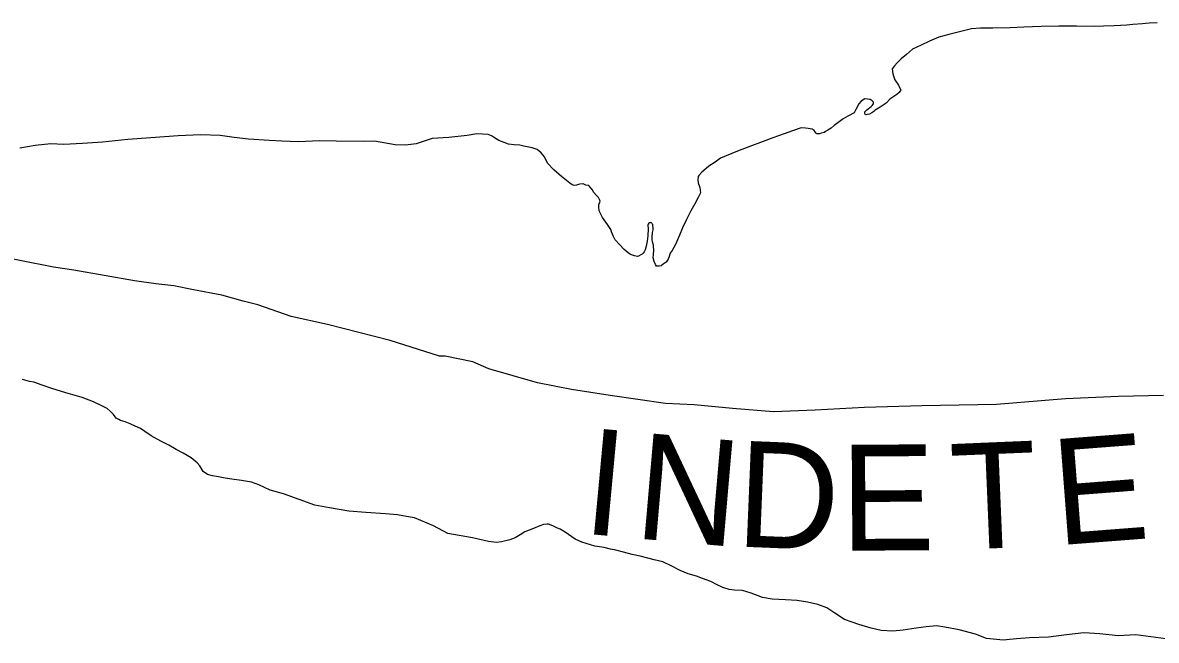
# Model space of a CAD drawing. Extents: x -939622 to -934222, y 1383701 to 1385301.
# Drawn here: x -935756.64 to -935743.08, y 1383960.68 to 1383968.07 of the extents above; entities that cross this region are included whole.
import ezdxf

# ---------------------------------------------------------------- set-up
doc = ezdxf.new("R2010")
doc.units = 0
doc.layers.add('Level 3', color=7, linetype='Continuous')
doc.layers.add('Level 9', color=7, linetype='Continuous')

msp = doc.modelspace()

# ---------------------------------------------------------------- linework, layer by layer
at = {"layer": 'Level 3'}
for points in [[(-935751.655, 1383964.08), (-935752.245, 1383964.268), (-935752.995, 1383964.457), (-935753.431, 1383964.555), (-935753.83, 1383964.691), (-935754.006, 1383964.735), (-935754.261, 1383964.807), (-935754.6, 1383964.874), (-935754.836, 1383964.92), (-935755.05, 1383964.944), (-935755.307, 1383964.981), (-935756.03, 1383965.108), (-935756.274, 1383965.142), (-935756.677, 1383965.224), (-935756.986, 1383965.282), (-935757.242, 1383965.322), (-935757.493, 1383965.353), (-935757.752, 1383965.387), (-935757.958, 1383965.423), (-935758.233, 1383965.465), (-935758.551, 1383965.532), (-935758.799, 1383965.575), (-935759.042, 1383965.618)], [(-935742.993, 1383963.608), (-935743.532, 1383963.596), (-935744.167, 1383963.568), (-935744.992, 1383963.501), (-935745.886, 1383963.485), (-935746.572, 1383963.464), (-935747.162, 1383963.434), (-935747.659, 1383963.412), (-935748.153, 1383963.454), (-935748.611, 1383963.496), (-935748.953, 1383963.511), (-935749.615, 1383963.608), (-935750.077, 1383963.681), (-935750.486, 1383963.759), (-935751.066, 1383963.929), (-935751.259, 1383964.011), (-935751.589, 1383964.077), (-935751.655, 1383964.08)]]:
    msp.add_lwpolyline(points, dxfattribs=at)
at = {"layer": 'Level 9'}
for points in [[(-935743.069, 1383968.068), (-935743.168, 1383968.064), (-935743.246, 1383968.054), (-935743.362, 1383968.046), (-935743.434, 1383968.04), (-935743.587, 1383968.03), (-935743.713, 1383968.027), (-935743.82, 1383968.023), (-935744.037, 1383968.028), (-935744.247, 1383968.028), (-935744.46, 1383968.024), (-935744.666, 1383968.015), (-935744.831, 1383968.005), (-935745.038, 1383968.004), (-935745.185, 1383968.004), (-935745.292, 1383967.993), (-935745.405, 1383967.967), (-935745.565, 1383967.927), (-935745.684, 1383967.894), (-935745.793, 1383967.847), (-935745.893, 1383967.801), (-935745.999, 1383967.751), (-935746.068, 1383967.687), (-935746.132, 1383967.636), (-935746.181, 1383967.589), (-935746.215, 1383967.551), (-935746.24, 1383967.514), (-935746.235, 1383967.457), (-935746.208, 1383967.383), (-935746.172, 1383967.333), (-935746.166, 1383967.319), (-935746.156, 1383967.301), (-935746.139, 1383967.266), (-935746.156, 1383967.232), (-935746.185, 1383967.209), (-935746.269, 1383967.154), (-935746.312, 1383967.107), (-935746.359, 1383967.072), (-935746.385, 1383967.056), (-935746.444, 1383967.02), (-935746.461, 1383967.007), (-935746.484, 1383966.991), (-935746.514, 1383966.975), (-935746.543, 1383966.968), (-935746.558, 1383966.967), (-935746.561, 1383966.967), (-935746.568, 1383966.982), (-935746.569, 1383967.003), (-935746.543, 1383967.025), (-935746.494, 1383967.066), (-935746.479, 1383967.079), (-935746.465, 1383967.098), (-935746.466, 1383967.119), (-935746.479, 1383967.133), (-935746.503, 1383967.15), (-935746.567, 1383967.156), (-935746.61, 1383967.13), (-935746.639, 1383967.099), (-935746.675, 1383967.031), (-935746.697, 1383966.988), (-935746.771, 1383966.951), (-935746.829, 1383966.916), (-935746.875, 1383966.881), (-935746.934, 1383966.839), (-935746.971, 1383966.807), (-935747.009, 1383966.781), (-935747.038, 1383966.765), (-935747.053, 1383966.755), (-935747.089, 1383966.745), (-935747.112, 1383966.74), (-935747.145, 1383966.739)], [(-935747.145, 1383966.739), (-935747.152, 1383966.745), (-935747.158, 1383966.75), (-935747.164, 1383966.762), (-935747.174, 1383966.777), (-935747.199, 1383966.794), (-935747.247, 1383966.804), (-935747.277, 1383966.808), (-935747.331, 1383966.809), (-935747.435, 1383966.774), (-935747.535, 1383966.74), (-935747.668, 1383966.692), (-935747.786, 1383966.647), (-935747.955, 1383966.582), (-935748.09, 1383966.531), (-935748.294, 1383966.447), (-935748.36, 1383966.399), (-935748.433, 1383966.35), (-935748.494, 1383966.299), (-935748.517, 1383966.28), (-935748.552, 1383966.24), (-935748.563, 1383966.227), (-935748.567, 1383966.188), (-935748.563, 1383966.152), (-935748.542, 1383966.095), (-935748.533, 1383966.033), (-935748.561, 1383965.977), (-935748.6, 1383965.903), (-935748.65, 1383965.817), (-935748.702, 1383965.712), (-935748.749, 1383965.613), (-935748.784, 1383965.525), (-935748.833, 1383965.414), (-935748.872, 1383965.343), (-935748.895, 1383965.309), (-935748.913, 1383965.26), (-935748.922, 1383965.241), (-935748.944, 1383965.204), (-935748.979, 1383965.179), (-935749.002, 1383965.162), (-935749.005, 1383965.159), (-935749.029, 1383965.155), (-935749.041, 1383965.155), (-935749.059, 1383965.157), (-935749.072, 1383965.174), (-935749.088, 1383965.213), (-935749.102, 1383965.254), (-935749.095, 1383965.294), (-935749.094, 1383965.345), (-935749.096, 1383965.39), (-935749.097, 1383965.408), (-935749.108, 1383965.447), (-935749.112, 1383965.471), (-935749.113, 1383965.501), (-935749.111, 1383965.528), (-935749.109, 1383965.54), (-935749.107, 1383965.558), (-935749.102, 1383965.589), (-935749.1, 1383965.61), (-935749.104, 1383965.646), (-935749.105, 1383965.655), (-935749.111, 1383965.661), (-935749.117, 1383965.669), (-935749.121, 1383965.672), (-935749.13, 1383965.672), (-935749.133, 1383965.678), (-935749.151, 1383965.674), (-935749.154, 1383965.671), (-935749.162, 1383965.658), (-935749.164, 1383965.646), (-935749.162, 1383965.601), (-935749.165, 1383965.517), (-935749.174, 1383965.453), (-935749.183, 1383965.395), (-935749.196, 1383965.35), (-935749.207, 1383965.325), (-935749.219, 1383965.312), (-935749.233, 1383965.3), (-935749.248, 1383965.29), (-935749.277, 1383965.277), (-935749.289, 1383965.273), (-935749.322, 1383965.281), (-935749.371, 1383965.297), (-935749.399, 1383965.313), (-935749.449, 1383965.353), (-935749.502, 1383965.414), (-935749.556, 1383965.472), (-935749.576, 1383965.51), (-935749.599, 1383965.566), (-935749.606, 1383965.593), (-935749.648, 1383965.652), (-935749.706, 1383965.736), (-935749.748, 1383965.819), (-935749.75, 1383965.867), (-935749.751, 1383965.891), (-935749.735, 1383965.931), (-935749.739, 1383965.946), (-935749.755, 1383965.978), (-935749.777, 1383966.001), (-935749.812, 1383966.036), (-935749.831, 1383966.074)], [(-935749.831, 1383966.074), (-935749.857, 1383966.106), (-935749.869, 1383966.121), (-935749.906, 1383966.125), (-935749.936, 1383966.139), (-935749.978, 1383966.137), (-935749.993, 1383966.133), (-935750.017, 1383966.126), (-935750.044, 1383966.122), (-935750.068, 1383966.13), (-935750.099, 1383966.15), (-935750.198, 1383966.229), (-935750.289, 1383966.307), (-935750.364, 1383966.388), (-935750.401, 1383966.464), (-935750.439, 1383966.511), (-935750.488, 1383966.551), (-935750.546, 1383966.569), (-935750.646, 1383966.589), (-935750.695, 1383966.602), (-935750.764, 1383966.608), (-935750.833, 1383966.614), (-935750.882, 1383966.633), (-935750.946, 1383966.66), (-935751.011, 1383966.699), (-935751.036, 1383966.716), (-935751.075, 1383966.729), (-935751.208, 1383966.739), (-935751.324, 1383966.718), (-935751.545, 1383966.696), (-935751.746, 1383966.684), (-935751.935, 1383966.619), (-935752.063, 1383966.601), (-935752.186, 1383966.605), (-935752.434, 1383966.651), (-935752.563, 1383966.648), (-935752.893, 1383966.651), (-935753.091, 1383966.655), (-935753.343, 1383966.643), (-935753.544, 1383966.652), (-935753.692, 1383966.658), (-935753.941, 1383966.674), (-935754.113, 1383966.696), (-935754.282, 1383966.719), (-935754.517, 1383966.727), (-935754.783, 1383966.715), (-935755.109, 1383966.691), (-935755.387, 1383966.67), (-935755.689, 1383966.638), (-935755.928, 1383966.621), (-935756.15, 1383966.612), (-935756.306, 1383966.617), (-935756.494, 1383966.599), (-935756.676, 1383966.567)], [(-935754.724, 1383962.92), (-935754.807, 1383962.964), (-935754.896, 1383963.014), (-935754.992, 1383963.064), (-935755.105, 1383963.126), (-935755.18, 1383963.176), (-935755.232, 1383963.213), (-935755.299, 1383963.24), (-935755.358, 1383963.268), (-935755.419, 1383963.292), (-935755.471, 1383963.311), (-935755.492, 1383963.322), (-935755.523, 1383963.339), (-935755.555, 1383963.38), (-935755.595, 1383963.42), (-935755.633, 1383963.451), (-935755.688, 1383963.479), (-935755.795, 1383963.531), (-935755.933, 1383963.586), (-935756.127, 1383963.64), (-935756.294, 1383963.693), (-935756.41, 1383963.733), (-935756.511, 1383963.768), (-935756.562, 1383963.777), (-935756.644, 1383963.801)], [(-935742.967, 1383960.697), (-935743.326, 1383960.747), (-935743.538, 1383960.735), (-935743.758, 1383960.758), (-935743.948, 1383960.768), (-935744.157, 1383960.744), (-935744.369, 1383960.716), (-935744.599, 1383960.709), (-935744.752, 1383960.696), (-935744.913, 1383960.68), (-935745.112, 1383960.701), (-935745.243, 1383960.752), (-935745.438, 1383960.807), (-935745.61, 1383960.838), (-935745.71, 1383960.855), (-935745.835, 1383960.843), (-935745.952, 1383960.826), (-935746.11, 1383960.801), (-935746.232, 1383960.79), (-935746.374, 1383960.798), (-935746.492, 1383960.826), (-935746.638, 1383960.868), (-935746.811, 1383960.929), (-935746.926, 1383961.003), (-935747.021, 1383961.068), (-935747.131, 1383961.108), (-935747.253, 1383961.136), (-935747.376, 1383961.157), (-935747.518, 1383961.166), (-935747.677, 1383961.174), (-935747.792, 1383961.193), (-935747.926, 1383961.244), (-935748.03, 1383961.276), (-935748.126, 1383961.28), (-935748.192, 1383961.286), (-935748.268, 1383961.313), (-935748.333, 1383961.343), (-935748.41, 1383961.382), (-935748.51, 1383961.42), (-935748.58, 1383961.447), (-935748.681, 1383961.475), (-935748.778, 1383961.513), (-935748.886, 1383961.572), (-935748.984, 1383961.619), (-935749.087, 1383961.644), (-935749.163, 1383961.662), (-935749.254, 1383961.685), (-935749.351, 1383961.705), (-935749.457, 1383961.736), (-935749.545, 1383961.759), (-935749.609, 1383961.771), (-935749.688, 1383961.789), (-935749.797, 1383961.808), (-935749.955, 1383961.855), (-935750.034, 1383961.891), (-935750.155, 1383961.973), (-935750.213, 1383962.009), (-935750.244, 1383962.023), (-935750.302, 1383962.048), (-935750.351, 1383962.07), (-935750.369, 1383962.069), (-935750.411, 1383962.067), (-935750.458, 1383962.05), (-935750.532, 1383962.016), (-935750.635, 1383961.976), (-935750.691, 1383961.943), (-935750.752, 1383961.907), (-935750.817, 1383961.88), (-935750.915, 1383961.858), (-935750.974, 1383961.849), (-935751.071, 1383961.863), (-935751.262, 1383961.905), (-935751.555, 1383961.959), (-935751.73, 1383962.05), (-935751.954, 1383962.146), (-935752.05, 1383962.162), (-935752.159, 1383962.179), (-935752.301, 1383962.193), (-935752.536, 1383962.21), (-935752.74, 1383962.225), (-935752.973, 1383962.263), (-935753.146, 1383962.297), (-935753.523, 1383962.431), (-935753.684, 1383962.475), (-935753.819, 1383962.541), (-935753.905, 1383962.571), (-935754.026, 1383962.592), (-935754.14, 1383962.608), (-935754.219, 1383962.62), (-935754.301, 1383962.637), (-935754.373, 1383962.649), (-935754.431, 1383962.665), (-935754.483, 1383962.698), (-935754.522, 1383962.766), (-935754.554, 1383962.801), (-935754.629, 1383962.864), (-935754.724, 1383962.92)]]:
    msp.add_lwpolyline(points, dxfattribs=at)

# ---------------------------------------------------------------- texts
at = {"layer": 'Level 3'}
for s, rotation, p in [('I', 354.6674, (-935749.963, 1383961.96)), ('N', 355.0424, (-935749.343, 1383961.902)), ('E', 4.406, (-935744.271, 1383961.815)), ('D', 357.6623, (-935748.12, 1383961.803)), ('E', 0.3457, (-935746.856, 1383961.751)), ('T', 2.3923, (-935745.516, 1383961.76))]:
    msp.add_text(s, height=1.267, rotation=rotation, dxfattribs=at).set_placement(p)

doc.saveas('drawing.dxf')
